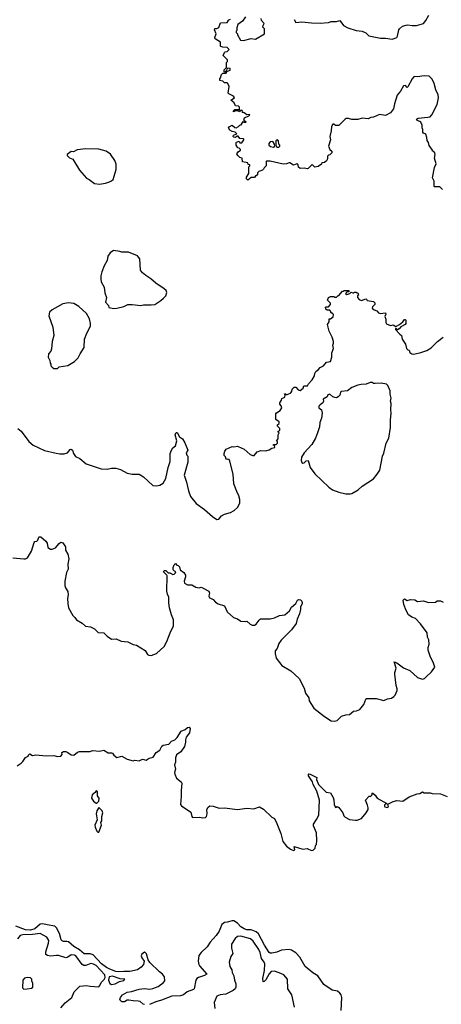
# Model space of a CAD drawing. Extents: x 2086813 to 2278017, y 548126 to 753336.
# Tile 367 of 461: x 2207518 to 2212413, y 680544 to 691971. Entities that reach past the tile are written whole.
import ezdxf

# ---------------------------------------------------------------- set-up
doc = ezdxf.new("R2010")
doc.units = 0

msp = doc.modelspace()

# ---------------------------------------------------------------- linework, layer by layer
at = {"layer": '0CON10XD'}
for points in [[(2210138, 692005), (2210106, 691954), (2210050, 691915), (2210038, 691875), (2210040, 691845), (2210033, 691837), (2210033, 691823), (2210047, 691807), (2210048, 691795), (2210080, 691735), (2210115, 691728), (2210206, 691754), (2210257, 691743), (2210360, 691805), (2210360, 691865), (2210340, 691885), (2210343, 691905), (2210358, 691925), (2210325, 691960), (2210320, 691985)], [(2210703, 691973), (2210725, 691940), (2210795, 691947), (2210905, 691934), (2211005, 691930), (2211102, 691938), (2211135, 691950), (2211195, 691950), (2211235, 691960), (2211277, 691905), (2211328, 691875), (2211425, 691844), (2211495, 691838), (2211535, 691820), (2211570, 691785), (2211705, 691756), (2211765, 691758), (2211844, 691746), (2211878, 691755), (2211897, 691765), (2211905, 691778), (2211921, 691855), (2211928, 691865), (2211963, 691895), (2212005, 691909), (2212025, 691912), (2212075, 691902), (2212125, 691904), (2212205, 691926), (2212235, 691960), (2212268, 692025)], [(2212255, 690838), (2212284, 690845), (2212304, 690865), (2212364, 690985), (2212379, 691065), (2212375, 691098), (2212351, 691155), (2212331, 691231), (2212305, 691280), (2212270, 691315), (2212215, 691321), (2212135, 691306), (2212105, 691310), (2212095, 691307), (2212075, 691283), (2212025, 691190), (2212015, 691182), (2211996, 691206), (2211973, 691205), (2211939, 691141), (2211900, 691095), (2211869, 690995), (2211857, 690935), (2211821, 690889), (2211765, 690858), (2211695, 690869), (2211625, 690838), (2211593, 690837), (2211565, 690820), (2211495, 690828), (2211445, 690813), (2211375, 690813), (2211335, 690826), (2211310, 690825), (2211295, 690818), (2211225, 690743), (2211185, 690742), (2211165, 690760), (2211155, 690760), (2211138, 690732), (2211135, 690680), (2211118, 690615), (2211128, 690575), (2211102, 690505), (2211120, 690465), (2211140, 690445), (2211140, 690425), (2211118, 690402), (2211105, 690400), (2211092, 690388), (2211092, 690358), (2211079, 690331), (2211055, 690312), (2211025, 690310), (2211020, 690295), (2210985, 690268), (2210945, 690260), (2210915, 690290), (2210867, 690243), (2210855, 690240), (2210825, 690248), (2210775, 690242), (2210755, 690260), (2210750, 690285), (2210735, 690298), (2210695, 690282), (2210655, 690310), (2210645, 690310), (2210615, 690297), (2210575, 690293), (2210425, 690328), (2210385, 690330), (2210380, 690325), (2210380, 690275), (2210355, 690250), (2210350, 690235), (2210337, 690223), (2210295, 690210), (2210280, 690195), (2210278, 690172), (2210265, 690160), (2210255, 690160), (2210245, 690140), (2210205, 690138), (2210165, 690110), (2210150, 690125), (2210150, 690145), (2210180, 690185), (2210177, 690243), (2210180, 690265), (2210190, 690275), (2210188, 690285), (2210172, 690292), (2210165, 690310), (2210105, 690320), (2210100, 690365), (2210072, 690372), (2210050, 690395), (2210040, 690415), (2210054, 690436), (2210080, 690455), (2210080, 690465), (2210065, 690480), (2210050, 690485), (2210030, 690515), (2210030, 690545), (2210035, 690550), (2210065, 690560), (2210075, 690540), (2210095, 690540), (2210120, 690575), (2210120, 690585), (2210115, 690590), (2210072, 690592), (2210055, 690620), (2210042, 690618), (2210025, 690602), (2210005, 690608), (2209998, 690615), (2210000, 690630), (2210040, 690645), (2210020, 690665), (2209985, 690672), (2209957, 690687), (2209942, 690715), (2209951, 690729), (2209985, 690748), (2210015, 690720), (2210033, 690717), (2210058, 690732), (2210072, 690748), (2210088, 690752), (2210112, 690788), (2210125, 690780), (2210148, 690782), (2210145, 690790), (2210132, 690792), (2210120, 690805), (2210128, 690832), (2210180, 690855), (2210190, 690865), (2210185, 690870), (2210155, 690868), (2210125, 690890), (2210102, 690892), (2210110, 690905), (2210095, 690920), (2210082, 690918), (2210075, 690900), (2210045, 690912), (2210015, 690910), (2210002, 690902), (2210000, 690915), (2210015, 690930), (2210055, 690930), (2210068, 690922), (2210070, 690955), (2210057, 690967), (2210025, 690970), (2210006, 691006), (2209970, 691035), (2210010, 691065), (2210000, 691085), (2209945, 691110), (2209938, 691118), (2209950, 691195), (2209935, 691230), (2209925, 691240), (2209895, 691240), (2209877, 691257), (2209840, 691265), (2209840, 691285), (2209850, 691295), (2209860, 691335), (2209875, 691350), (2209915, 691350), (2209922, 691368), (2209960, 691385), (2209960, 691405), (2209935, 691410), (2209922, 691398), (2209918, 691382), (2209898, 691362), (2209890, 691365), (2209892, 691388), (2209920, 691415), (2209920, 691475), (2209930, 691485), (2209930, 691505), (2209882, 691555), (2209895, 691590), (2209902, 691598), (2209928, 691602), (2209950, 691625), (2209925, 691650), (2209875, 691652), (2209855, 691660), (2209850, 691665), (2209850, 691710), (2209787, 691747), (2209784, 691766), (2209798, 691805), (2209778, 691855), (2209785, 691868), (2209805, 691868), (2209829, 691881), (2209850, 691935), (2209925, 691940), (2209938, 691952), (2209940, 691965), (2209965, 691978)], [(2212425, 690002), (2212395, 690030), (2212335, 690030), (2212330, 690035), (2212328, 690095), (2212312, 690135), (2212334, 690256), (2212353, 690297), (2212332, 690365), (2212340, 690405), (2212338, 690425), (2212325, 690440), (2212310, 690445), (2212310, 690455), (2212272, 690512), (2212264, 690544), (2212248, 690568), (2212246, 690605), (2212233, 690643), (2212205, 690653), (2212198, 690665), (2212200, 690695), (2212190, 690715), (2212190, 690745), (2212175, 690780), (2212165, 690790), (2212132, 690802), (2212123, 690815), (2212145, 690829), (2212255, 690838)], [(2210465, 690490), (2210480, 690505), (2210478, 690528), (2210455, 690558), (2210425, 690553), (2210410, 690535), (2210412, 690515), (2210429, 690499), (2210465, 690490)], [(2210525, 690490), (2210537, 690503), (2210538, 690515), (2210528, 690528), (2210522, 690565), (2210504, 690576), (2210492, 690565), (2210490, 690515), (2210505, 690490), (2210525, 690490)], [(2208445, 690063), (2208515, 690073), (2208562, 690088), (2208585, 690100), (2208602, 690118), (2208636, 690234), (2208638, 690295), (2208624, 690335), (2208572, 690412), (2208520, 690445), (2208435, 690467), (2208285, 690471), (2208185, 690460), (2208142, 690438), (2208115, 690440), (2208070, 690405), (2208070, 690395), (2208095, 690368), (2208133, 690353), (2208214, 690224), (2208295, 690132), (2208325, 690118), (2208385, 690068), (2208445, 690063)], [(2208611, 688621), (2208645, 688624), (2208725, 688644), (2208775, 688666), (2208825, 688666), (2208925, 688654), (2208955, 688661), (2209045, 688660), (2209085, 688667), (2209158, 688712), (2209189, 688741), (2209214, 688766), (2209227, 688805), (2209218, 688828), (2209197, 688847), (2209098, 688915), (2209042, 688965), (2208982, 689002), (2208944, 689034), (2208922, 689065), (2208912, 689195), (2208885, 689232), (2208782, 689272), (2208705, 689272), (2208682, 689282), (2208605, 689292), (2208568, 689265), (2208543, 689225), (2208532, 689175), (2208497, 689115), (2208473, 689045), (2208461, 688999), (2208460, 688965), (2208465, 688930), (2208497, 688865), (2208508, 688802), (2208527, 688745), (2208513, 688693), (2208550, 688655), (2208552, 688632), (2208611, 688621)], [(2207495, 687227), (2207536, 687196), (2207625, 687074), (2207676, 687035), (2207805, 686972), (2207940, 686940), (2207985, 686931), (2208036, 686934), (2208074, 686946), (2208105, 686984), (2208115, 686988), (2208130, 686975), (2208141, 686935), (2208165, 686902), (2208215, 686877), (2208288, 686818), (2208465, 686760), (2208535, 686753), (2208584, 686766), (2208635, 686766), (2208690, 686750), (2208765, 686709), (2208785, 686703), (2208825, 686697), (2208905, 686698), (2208956, 686666), (2209065, 686564), (2209105, 686561), (2209145, 686570), (2209185, 686591), (2209214, 686645), (2209240, 686775), (2209264, 686845), (2209266, 686935), (2209279, 686975), (2209295, 687002), (2209328, 687025), (2209343, 687083), (2209324, 687155), (2209335, 687182), (2209345, 687179), (2209375, 687128), (2209408, 687105), (2209435, 687060), (2209470, 686975), (2209452, 686945), (2209458, 686918), (2209470, 686905), (2209469, 686835), (2209429, 686685), (2209456, 686605), (2209478, 686505), (2209499, 686439), (2209566, 686356), (2209665, 686286), (2209758, 686205), (2209805, 686172), (2209830, 686175), (2209860, 686215), (2209896, 686234), (2209965, 686250), (2210008, 686275), (2210052, 686315), (2210072, 686365), (2210073, 686403), (2210062, 686445), (2210037, 686495), (2210004, 686584), (2209997, 686695), (2209959, 686849), (2209950, 686865), (2209935, 686872), (2209922, 686868), (2209915, 686870), (2209907, 686897), (2209892, 686915), (2209890, 686935), (2209898, 686962), (2209915, 686988), (2209985, 687018), (2210005, 687012), (2210045, 687020), (2210055, 687017), (2210123, 686985), (2210195, 686923), (2210225, 686912), (2210240, 686915), (2210276, 686954), (2210318, 686972), (2210375, 686968), (2210415, 686978), (2210445, 687000), (2210480, 687005), (2210478, 687028), (2210460, 687035), (2210465, 687040), (2210495, 687040), (2210510, 687055), (2210510, 687075), (2210500, 687085), (2210520, 687105), (2210520, 687155), (2210530, 687175), (2210520, 687185), (2210520, 687195), (2210540, 687205), (2210538, 687228), (2210510, 687255), (2210512, 687268), (2210530, 687285), (2210530, 687305), (2210493, 687333), (2210492, 687395), (2210501, 687409), (2210543, 687437), (2210562, 687465), (2210555, 687490), (2210538, 687508), (2210538, 687525), (2210558, 687555), (2210560, 687575), (2210598, 687592), (2210600, 687615), (2210592, 687628), (2210605, 687630), (2210612, 687622), (2210625, 687622), (2210663, 687637), (2210678, 687655), (2210682, 687685), (2210705, 687708), (2210725, 687708), (2210750, 687675), (2210775, 687668), (2210810, 687695), (2210815, 687720), (2210859, 687721), (2210872, 687745), (2210915, 687790), (2210942, 687838), (2210943, 687865), (2210955, 687888), (2210985, 687908), (2211008, 687935), (2211046, 687954), (2211078, 687995), (2211128, 688005), (2211143, 688055), (2211141, 688105), (2211160, 688155), (2211154, 688195), (2211162, 688215), (2211160, 688235), (2211147, 688285), (2211112, 688355), (2211090, 688435), (2211112, 688465), (2211112, 688498), (2211125, 688500), (2211159, 688521), (2211162, 688545), (2211155, 688560), (2211145, 688560), (2211132, 688572), (2211130, 688585), (2211118, 688598), (2211088, 688598), (2211072, 688612), (2211070, 688635), (2211075, 688640), (2211105, 688640), (2211128, 688665), (2211125, 688680), (2211092, 688715), (2211102, 688748), (2211125, 688758), (2211165, 688758), (2211175, 688750), (2211195, 688750), (2211215, 688770), (2211225, 688770), (2211265, 688820), (2211275, 688820), (2211285, 688830), (2211338, 688828), (2211338, 688812), (2211315, 688810), (2211300, 688795), (2211315, 688780), (2211350, 688795), (2211365, 688810), (2211385, 688800), (2211395, 688800), (2211405, 688810), (2211425, 688810), (2211435, 688800), (2211445, 688800), (2211450, 688775), (2211440, 688765), (2211440, 688745), (2211460, 688725), (2211485, 688712), (2211535, 688730), (2211546, 688726), (2211553, 688713), (2211625, 688700), (2211640, 688685), (2211640, 688665), (2211615, 688640), (2211612, 688625), (2211635, 688602), (2211665, 688592), (2211685, 688570), (2211703, 688563), (2211765, 688570), (2211767, 688555), (2211758, 688525), (2211768, 688495), (2211768, 688455), (2211775, 688442), (2211805, 688428), (2211825, 688422), (2211855, 688430), (2211885, 688410), (2211928, 688432), (2211966, 688464), (2211985, 688490), (2211995, 688490), (2212000, 688485), (2212000, 688445), (2211992, 688435), (2211942, 688408), (2211925, 688382), (2211905, 688370), (2211885, 688390), (2211880, 688385), (2211880, 688375), (2211931, 688321), (2211952, 688305), (2211960, 688265), (2211997, 688205), (2212010, 688155), (2212025, 688140), (2212040, 688135), (2212049, 688109), (2212072, 688092), (2212095, 688089), (2212175, 688107), (2212245, 688130), (2212295, 688162), (2212368, 688235), (2212433, 688287)], [(2207955, 687922), (2207978, 687942), (2208075, 687958), (2208155, 688004), (2208195, 688046), (2208219, 688095), (2208268, 688165), (2208271, 688265), (2208297, 688333), (2208340, 688415), (2208341, 688445), (2208329, 688499), (2208292, 688562), (2208205, 688641), (2208145, 688676), (2208085, 688684), (2208018, 688672), (2207895, 688603), (2207863, 688575), (2207857, 688535), (2207902, 688402), (2207914, 688305), (2207896, 688235), (2207889, 688151), (2207880, 688125), (2207854, 688095), (2207848, 688055), (2207868, 688015), (2207870, 687985), (2207880, 687975), (2207880, 687955), (2207895, 687940), (2207913, 687923), (2207955, 687922)], [(2211355, 686467), (2211375, 686472), (2211446, 686514), (2211495, 686557), (2211625, 686642), (2211668, 686695), (2211698, 686745), (2211730, 686905), (2211745, 686940), (2211774, 687056), (2211803, 687115), (2211821, 687239), (2211821, 687325), (2211831, 687405), (2211826, 687445), (2211831, 687515), (2211824, 687545), (2211830, 687580), (2211818, 687625), (2211819, 687665), (2211792, 687725), (2211775, 687740), (2211715, 687752), (2211645, 687748), (2211625, 687750), (2211615, 687760), (2211585, 687762), (2211539, 687741), (2211481, 687739), (2211445, 687729), (2211375, 687702), (2211325, 687664), (2211250, 687655), (2211242, 687648), (2211233, 687615), (2211217, 687593), (2211195, 687582), (2211175, 687586), (2211152, 687595), (2211120, 687625), (2211095, 687618), (2211087, 687593), (2211043, 687567), (2211046, 687545), (2211037, 687523), (2211005, 687502), (2210990, 687485), (2210990, 687465), (2211022, 687445), (2211030, 687405), (2211020, 687345), (2211002, 687298), (2210998, 687245), (2210976, 687175), (2210952, 687115), (2210908, 687042), (2210819, 686945), (2210791, 686895), (2210786, 686854), (2210793, 686833), (2210805, 686823), (2210821, 686829), (2210845, 686852), (2210867, 686857), (2210892, 686775), (2210945, 686702), (2211108, 686545), (2211148, 686515), (2211225, 686486), (2211305, 686469), (2211355, 686467)], [(2207440, 685725), (2207565, 685713), (2207585, 685713), (2207608, 685725), (2207655, 685802), (2207686, 685904), (2207695, 685917), (2207715, 685920), (2207729, 685931), (2207740, 685965), (2207745, 685970), (2207765, 685968), (2207820, 685920), (2207838, 685895), (2207843, 685845), (2207875, 685828), (2207895, 685828), (2207935, 685842), (2207975, 685892), (2207995, 685908), (2208019, 685899), (2208050, 685855), (2208048, 685815), (2208075, 685770), (2208090, 685715), (2208077, 685653), (2208079, 685595), (2208061, 685555), (2208041, 685455), (2208040, 685405), (2208049, 685379), (2208076, 685335), (2208080, 685295), (2208072, 685255), (2208076, 685195), (2208086, 685145), (2208134, 685055), (2208158, 685035), (2208177, 685007), (2208245, 684966), (2208282, 684932), (2208340, 684925), (2208385, 684902), (2208428, 684858), (2208495, 684856), (2208535, 684817), (2208583, 684783), (2208636, 684786), (2208695, 684760), (2208775, 684750), (2208835, 684719), (2208875, 684713), (2208975, 684649), (2209003, 684605), (2209018, 684595), (2209045, 684594), (2209105, 684616), (2209194, 684695), (2209227, 684755), (2209263, 684857), (2209302, 684935), (2209304, 685005), (2209279, 685065), (2209257, 685147), (2209248, 685205), (2209248, 685268), (2209233, 685305), (2209228, 685338), (2209230, 685515), (2209226, 685526), (2209188, 685565), (2209195, 685578), (2209215, 685578), (2209243, 685553), (2209262, 685552), (2209295, 685532), (2209310, 685535), (2209328, 685552), (2209330, 685565), (2209315, 685570), (2209300, 685585), (2209298, 685615), (2209310, 685645), (2209325, 685660), (2209342, 685642), (2209358, 685638), (2209372, 685622), (2209380, 685585), (2209425, 685554), (2209444, 685525), (2209443, 685505), (2209426, 685455), (2209433, 685433), (2209465, 685413), (2209515, 685412), (2209564, 685384), (2209603, 685377), (2209625, 685386), (2209648, 685375)], [(2209648, 685375), (2209715, 685340), (2209721, 685315), (2209713, 685285), (2209718, 685265), (2209765, 685243), (2209792, 685212), (2209823, 685193), (2209895, 685167), (2209925, 685099), (2209999, 685035), (2210046, 685016), (2210085, 684990), (2210135, 684988), (2210155, 684992), (2210194, 684954), (2210215, 684944), (2210245, 684944), (2210265, 684954), (2210298, 685002), (2210315, 685016), (2210425, 685016), (2210475, 685030), (2210535, 685057), (2210598, 685065), (2210650, 685110), (2210675, 685154), (2210724, 685196), (2210744, 685236), (2210756, 685244), (2210778, 685238), (2210795, 685222), (2210798, 685195), (2210779, 685155), (2210779, 685125), (2210766, 685076), (2210740, 685015), (2210727, 684965), (2210675, 684889), (2210555, 684770), (2210525, 684732), (2210508, 684675), (2210483, 684645), (2210483, 684617), (2210495, 684562), (2210562, 684475), (2210665, 684416), (2210761, 684325), (2210821, 684215), (2210836, 684156), (2210875, 684100), (2210880, 684065), (2210932, 683982), (2211055, 683885), (2211135, 683836), (2211175, 683831), (2211205, 683838), (2211255, 683890), (2211305, 683904), (2211345, 683907), (2211395, 683947), (2211429, 683951), (2211465, 683967), (2211515, 684022), (2211536, 684084), (2211545, 684092), (2211655, 684093), (2211745, 684071), (2211788, 684088), (2211835, 684099), (2211863, 684115), (2211878, 684132), (2211900, 684185), (2211901, 684205), (2211889, 684245), (2211872, 684375), (2211874, 684396), (2211890, 684445), (2211865, 684520), (2211895, 684507), (2211975, 684448), (2212047, 684417), (2212136, 684336), (2212195, 684318), (2212218, 684325), (2212235, 684339), (2212298, 684402), (2212338, 684455), (2212323, 684505), (2212284, 684585), (2212260, 684655), (2212260, 684685), (2212270, 684725), (2212268, 684775), (2212253, 684805), (2212250, 684855), (2212170, 684960), (2212115, 685020), (2212069, 685039), (2212033, 685065), (2212004, 685114), (2211978, 685185), (2211969, 685235), (2211985, 685251), (2212015, 685232), (2212055, 685244), (2212105, 685237), (2212135, 685220), (2212205, 685227), (2212265, 685208), (2212345, 685210), (2212365, 685228), (2212405, 685228), (2212435, 685212)], [(2207488, 683312), (2207535, 683342), (2207555, 683362), (2207585, 683410), (2207616, 683424), (2207623, 683445), (2207635, 683452), (2207665, 683433), (2207705, 683440), (2207825, 683429), (2207913, 683433), (2207955, 683420), (2207997, 683425), (2208010, 683445), (2208008, 683465), (2208025, 683478), (2208055, 683477), (2208078, 683465), (2208115, 683438), (2208145, 683434), (2208189, 683471), (2208211, 683479), (2208335, 683479), (2208365, 683488), (2208445, 683481), (2208495, 683492), (2208545, 683461), (2208585, 683462), (2208595, 683458), (2208612, 683435), (2208645, 683410), (2208705, 683423), (2208765, 683390), (2208835, 683368), (2208855, 683378), (2208905, 683370), (2208945, 683388), (2208985, 683378), (2209021, 683399), (2209069, 683411), (2209102, 683468), (2209145, 683492), (2209168, 683542), (2209185, 683551), (2209248, 683562), (2209281, 683599), (2209318, 683615), (2209345, 683642), (2209394, 683715), (2209438, 683732), (2209465, 683757), (2209485, 683762), (2209498, 683745), (2209490, 683695), (2209452, 683645), (2209442, 683615), (2209442, 683585), (2209432, 683538), (2209388, 683475), (2209340, 683440), (2209326, 683405), (2209326, 683385), (2209328, 683355), (2209316, 683325), (2209327, 683275), (2209316, 683235), (2209318, 683215), (2209339, 683169), (2209393, 683125), (2209401, 683111), (2209392, 683025), (2209394, 682955), (2209383, 682865), (2209395, 682847), (2209506, 682776), (2209515, 682725), (2209525, 682711), (2209605, 682716), (2209645, 682709), (2209676, 682714), (2209686, 682725), (2209694, 682755), (2209689, 682805), (2209706, 682834), (2209725, 682847), (2209765, 682844), (2209835, 682821), (2209895, 682824), (2210045, 682807), (2210155, 682819), (2210236, 682814), (2210303, 682837), (2210350, 682810), (2210445, 682717), (2210475, 682699), (2210504, 682644), (2210548, 682528), (2210572, 682435), (2210615, 682380), (2210663, 682345), (2210695, 682331), (2210712, 682338), (2210703, 682377), (2210805, 682346), (2210854, 682354), (2210905, 682331), (2210925, 682333), (2210947, 682355), (2210953, 682387), (2210962, 682398), (2210968, 682445), (2210962, 682535), (2210928, 682615), (2210928, 682635), (2210965, 682690), (2210989, 682741), (2210999, 682915), (2210968, 683018), (2210924, 683095), (2210916, 683126), (2210872, 683195), (2210870, 683215), (2210875, 683220), (2210890, 683215), (2210968, 683178), (2210963, 683155), (2210987, 683095), (2211075, 683008), (2211125, 683000), (2211157, 682945), (2211166, 682916), (2211169, 682865), (2211185, 682830), (2211205, 682838), (2211225, 682828), (2211268, 682768), (2211282, 682732), (2211297, 682717), (2211345, 682691), (2211415, 682680), (2211435, 682680), (2211485, 682702), (2211542, 682765), (2211562, 682805), (2211562, 682825), (2211557, 682857), (2211532, 682915), (2211575, 682960), (2211595, 682960), (2211608, 682972), (2211615, 683000), (2211645, 682970), (2211667, 682937), (2211780, 682875), (2211755, 682860), (2211752, 682845), (2211758, 682835), (2211785, 682827), (2211798, 682835), (2211792, 682868), (2211855, 682898), (2211895, 682908), (2211967, 682903), (2212039, 682951), (2212133, 682987), (2212165, 682992), (2212195, 683010), (2212215, 683000), (2212285, 683000), (2212305, 682992), (2212405, 682988), (2212480, 682955)], [(2208415, 682880), (2208437, 682903), (2208442, 682935), (2208422, 682965), (2208420, 683015), (2208405, 683020), (2208396, 683004), (2208361, 682975), (2208350, 682935), (2208375, 682902), (2208405, 682880), (2208415, 682880)], [(2208435, 682542), (2208466, 682624), (2208460, 682655), (2208472, 682675), (2208470, 682725), (2208483, 682765), (2208475, 682788), (2208435, 682830), (2208415, 682790), (2208407, 682755), (2208418, 682685), (2208391, 682625), (2208395, 682600), (2208415, 682552), (2208425, 682542), (2208435, 682542)], [(2208965, 680541), (2208951, 680545), (2208915, 680576), (2208895, 680582), (2208835, 680583), (2208785, 680594), (2208765, 680591), (2208735, 680574), (2208704, 680574), (2208682, 680595), (2208687, 680625), (2208710, 680655), (2208765, 680684), (2208815, 680692), (2208905, 680720), (2208965, 680726), (2209029, 680721), (2209065, 680728), (2209125, 680751), (2209185, 680794), (2209201, 680815), (2209198, 680865), (2209175, 680895), (2209140, 680920), (2209029, 681029), (2209010, 681060), (2208989, 681129), (2208976, 681145), (2208965, 681148), (2208935, 681127), (2208927, 681105), (2208935, 681082), (2208962, 681045), (2208954, 681005), (2208930, 680975), (2208884, 680945), (2208795, 680924), (2208725, 680926), (2208665, 680920), (2208635, 680925), (2208563, 680953), (2208525, 680971), (2208466, 681015), (2208370, 681120), (2208335, 681132), (2208265, 681132), (2208213, 681175), (2208145, 681215), (2208085, 681270), (2208065, 681275), (2208025, 681272), (2208010, 681280), (2208001, 681291), (2207981, 681365), (2207945, 681430), (2207925, 681452), (2207836, 681466), (2207785, 681480), (2207755, 681473), (2207695, 681422), (2207645, 681405), (2207585, 681410), (2207472, 681452)], [(2211251, 680471), (2211257, 680625), (2211249, 680655), (2211234, 680675), (2211207, 680695), (2211145, 680708), (2211047, 680775), (2210978, 680875), (2210920, 680910), (2210832, 680982), (2210771, 681091), (2210725, 681141), (2210675, 681172), (2210645, 681180), (2210558, 681172), (2210532, 681162), (2210505, 681150), (2210445, 681138), (2210425, 681138), (2210415, 681144), (2210359, 681229), (2210291, 681361), (2210265, 681386), (2210205, 681408), (2210155, 681410), (2210125, 681421), (2210086, 681445), (2210045, 681486), (2210005, 681512), (2209985, 681513), (2209926, 681496), (2209896, 681494), (2209865, 681470), (2209833, 681395), (2209799, 681341), (2209730, 681265), (2209695, 681211), (2209624, 681145), (2209599, 681111), (2209590, 681045), (2209596, 681006), (2209605, 680989), (2209690, 680895), (2209665, 680878), (2209594, 680856), (2209576, 680844), (2209564, 680824), (2209542, 680725), (2209534, 680716), (2209462, 680688), (2209418, 680655), (2209385, 680641), (2209285, 680638), (2209165, 680593), (2209099, 680575), (2209025, 680541)], [(2207997, 680503), (2208045, 680562), (2208122, 680625), (2208152, 680688), (2208215, 680755), (2208295, 680764), (2208335, 680755), (2208435, 680749), (2208448, 680762), (2208465, 680797), (2208499, 680831), (2208509, 680855), (2208507, 680885), (2208405, 680996), (2208375, 681012), (2208345, 681018), (2208285, 680993), (2208264, 680994), (2208245, 681008), (2208170, 681105), (2208155, 681115), (2208115, 681118), (2208075, 681090), (2208055, 681085), (2207970, 681110), (2207945, 681112), (2207874, 681104), (2207841, 681111), (2207823, 681123), (2207820, 681155), (2207853, 681255), (2207855, 681285), (2207832, 681322), (2207755, 681365), (2207667, 681353), (2207555, 681350), (2207525, 681343), (2207493, 681303)], [(2210708, 680512), (2210676, 680655), (2210632, 680725), (2210627, 680835), (2210584, 680885), (2210529, 680911), (2210475, 680930), (2210438, 680925), (2210415, 680898), (2210375, 680830), (2210355, 680809), (2210345, 680806), (2210342, 680842), (2210360, 680935), (2210363, 681013), (2210355, 681035), (2210325, 681075), (2210311, 681145), (2210295, 681182), (2210228, 681278), (2210197, 681305), (2210085, 681335), (2210045, 681333), (2210020, 681310), (2209978, 681242), (2209977, 681195), (2209992, 681135), (2209971, 681099), (2209950, 681035), (2209958, 680985), (2209980, 680945), (2209986, 680915), (2210004, 680875), (2210011, 680825), (2210027, 680783), (2210027, 680745), (2210018, 680725), (2209995, 680703), (2209913, 680663), (2209845, 680654), (2209805, 680639), (2209774, 680565), (2209784, 680495)], [(2207565, 680720), (2207605, 680723), (2207655, 680730), (2207670, 680745), (2207670, 680785), (2207658, 680815), (2207658, 680835), (2207645, 680852), (2207605, 680857), (2207575, 680849), (2207554, 680826), (2207549, 680735), (2207565, 680720)], [(2208585, 680776), (2208625, 680782), (2208675, 680809), (2208725, 680820), (2208738, 680835), (2208685, 680840), (2208595, 680871), (2208555, 680865), (2208547, 680825), (2208565, 680786), (2208585, 680776)]]:
    msp.add_lwpolyline(points, dxfattribs=at)

doc.saveas('drawing.dxf')
